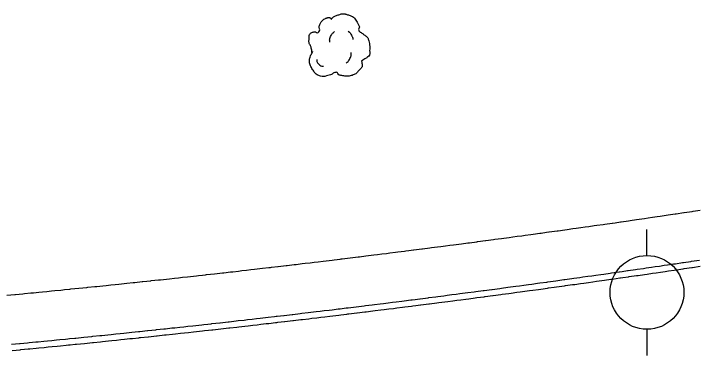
# Model space of a CAD drawing. Extents: x 2145380 to 2157287, y 139568 to 149130.
# Drawn here: x 2149167.3 to 2149241.2, y 143204.4 to 143241.4 of the extents above; entities that cross this region are included whole.
import ezdxf

# ---------------------------------------------------------------- set-up
doc = ezdxf.new("R2010")
doc.units = 0
for name, color, linetype in [('PR_PREVIOUSLY CONSTRUCTED', 7, 'Continuous'), ('TOPO_Power Pole', 7, 'Continuous'), ('TOPO_Tree', 7, 'Continuous')]:
    doc.layers.add(name, color=color, linetype=linetype)

# ---------------------------------------------------------------- blocks, each defined once
blk = doc.blocks.new('TREE')
at = {"layer": 'TOPO_Tree'}
for points in [[(-3.49, 17.6), (-3.07, 18.27), (-2.58, 18.8), (-1.9, 19.19), (-1.05, 19.68), (-0.19, 19.96), (0.74, 20.24), (1.62, 20.51), (2.51, 20.82), (3.39, 20.77), (4.1, 20.73), (4.8, 20.47), (5.51, 20.24), (6.43, 19.95), (7.32, 19.73), (8.15, 19.19), (9.36, 18.4), (10.02, 17.21), (10.8, 16.01), (11.24, 15.33), (11.58, 14.62), (11.86, 13.89), (12.17, 13.08), (11.37, 12.02), (11.86, 11.25), (12, 11.03), (12.18, 10.86), (12.39, 10.72), (12.91, 10.35), (13.45, 10.02), (13.97, 9.66), (14.7, 9.16), (15.41, 8.68), (16.09, 8.07), (16.7, 7.53), (16.93, 6.73), (17.15, 5.95), (17.59, 4.38), (17.71, 2.77), (17.68, 1.19), (17.65, -0.25), (17.83, -2.22), (16.62, -3.04), (15.47, -3.83), (14.31, -4.58), (13.16, -5.35)], [(-14.07, -0.4), (-14.17, 0.5), (-14.37, 1.38), (-14.6, 2.25), (-14.84, 3.17), (-15.47, 3.96), (-15.66, 4.9), (-15.8, 5.59), (-15.71, 6.31), (-15.66, 7.01), (-15.6, 7.91), (-15.72, 8.8), (-15.13, 9.66), (-14.62, 10.42), (-13.76, 10.49), (-13.02, 10.72), (-12.18, 10.98), (-11.06, 10), (-10.37, 10.72), (-9.4, 11.74), (-10.29, 13.28), (-9.84, 14.42), (-9.56, 15.15), (-9.32, 15.89), (-8.78, 16.54), (-8.18, 17.26), (-7.5, 17.68), (-6.67, 18.13), (-6.14, 18.41), (-5.61, 18.61), (-5.08, 18.66), (-4.55, 18.71), (-4.02, 18.54), (-3.49, 18.13)], [(-4.21, 5.09), (-4.46, 6.09), (-4.3, 7.21), (-3.84, 8.21), (-3.33, 9.34), (-2.71, 10.27), (-1.64, 10.97)], [(5.89, 11.15), (6.5, 10.68), (6.96, 10.17), (7.36, 9.5), (7.93, 8.56), (8.31, 7.6), (8.46, 6.56)], [(13.16, -5.34), (13.25, -5.81), (13.36, -6.28), (13.45, -6.75), (13.76, -8.52), (12.24, -10.03), (10.8, -11.51), (9.98, -12.34), (9.13, -12.77), (8.15, -13.1), (5.97, -13.83), (3.32, -13.56), (1.27, -13.1), (0.49, -12.92), (-0.06, -11.44), (-0.84, -11.51), (-2.04, -11.61), (-3.28, -12.78), (-4.55, -13.1), (-6.06, -13.47), (-7.77, -14.03), (-9.31, -13.62), (-11.36, -13.09), (-12.84, -11.41), (-14.07, -9.39), (-15.32, -7.35), (-15.61, -5.13), (-15.13, -3.04), (-14.87, -1.89), (-13.91, -0.75), (-13.54, 0.13)], [(4.79, -6.29), (5.71, -5.66), (6.3, -4.92), (6.81, -3.91), (7.36, -2.81), (7.63, -1.7), (7.54, -0.6)], [(-11.38, -4.46), (-11.47, -5.41), (-11.03, -6.32), (-10.09, -7.22), (-9.3, -7.97), (-8.49, -8.26), (-7.7, -8.14)]]:
    blk.add_open_spline(points, degree=3, dxfattribs=at)
blk = doc.blocks.new('POWPOL')
at = {"layer": 'TOPO_Power Pole'}
for p, q in [((0, 10.16), (0, 17.34)), ((0, -10.16), (0, -17.34))]:
    blk.add_line(p, q, dxfattribs=at)
blk.add_circle((0, 0), 10.16, dxfattribs=at)

msp = doc.modelspace()

# ---------------------------------------------------------------- linework, layer by layer
at = {"layer": 'PR_PREVIOUSLY CONSTRUCTED'}
for points in [[(2149166.622, 143210.88), (2149167.488, 143210.963), (2149167.539, 143210.968), (2149168.354, 143211.047), (2149168.521, 143211.063), (2149169.22, 143211.131), (2149169.503, 143211.159), (2149170.085, 143211.216), (2149170.485, 143211.255), (2149170.951, 143211.301), (2149171.467, 143211.352), (2149171.816, 143211.387), (2149172.449, 143211.45), (2149172.682, 143211.473), (2149172.871, 143211.492), (2149173.431, 143211.548), (2149173.547, 143211.56), (2149174.413, 143211.647), (2149175.278, 143211.735), (2149175.394, 143211.747), (2149176.143, 143211.824), (2149176.376, 143211.847), (2149177.009, 143211.913), (2149177.358, 143211.949), (2149177.874, 143212.002), (2149178.339, 143212.05), (2149178.739, 143212.092), (2149179.32, 143212.153), (2149179.604, 143212.183), (2149180.302, 143212.256), (2149180.343, 143212.26), (2149180.469, 143212.274), (2149181.283, 143212.36), (2149181.334, 143212.365), (2149182.199, 143212.457), (2149182.264, 143212.464), (2149183.064, 143212.55), (2149183.245, 143212.57), (2149183.928, 143212.643), (2149184.226, 143212.676), (2149184.793, 143212.737), (2149185.207, 143212.782), (2149185.658, 143212.831), (2149186.188, 143212.89), (2149186.522, 143212.926), (2149187.169, 143212.997), (2149187.387, 143213.022), (2149187.811, 143213.069), (2149188.15, 143213.106), (2149188.251, 143213.117), (2149189.116, 143213.214), (2149189.13, 143213.215), (2149189.98, 143213.311), (2149190.111, 143213.326), (2149190.844, 143213.408), (2149191.091, 143213.436), (2149191.709, 143213.506), (2149192.072, 143213.548), (2149192.573, 143213.605), (2149193.052, 143213.66), (2149193.437, 143213.704), (2149194.032, 143213.772), (2149194.301, 143213.804), (2149195.012, 143213.886), (2149195.165, 143213.904), (2149195.274, 143213.916), (2149195.993, 143214), (2149196.029, 143214.004), (2149196.893, 143214.106), (2149196.973, 143214.115), (2149197.757, 143214.207), (2149197.953, 143214.23), (2149198.62, 143214.309), (2149198.932, 143214.347), (2149199.484, 143214.412), (2149199.912, 143214.463), (2149200.348, 143214.516), (2149200.892, 143214.581), (2149201.211, 143214.619), (2149201.871, 143214.699), (2149202.075, 143214.724), (2149202.732, 143214.804), (2149202.851, 143214.818), (2149202.938, 143214.829), (2149203.801, 143214.934), (2149203.83, 143214.938), (2149204.665, 143215.04), (2149204.81, 143215.058), (2149205.528, 143215.147), (2149205.789, 143215.179), (2149206.391, 143215.254), (2149206.768, 143215.301), (2149207.254, 143215.361), (2149207.747, 143215.423), (2149208.117, 143215.469), (2149208.726, 143215.546), (2149208.98, 143215.578), (2149209.705, 143215.67), (2149209.843, 143215.687), (2149210.186, 143215.731), (2149210.684, 143215.794), (2149210.706, 143215.797), (2149211.569, 143215.907), (2149211.663, 143215.919), (2149212.431, 143216.018), (2149212.642, 143216.045), (2149213.294, 143216.129), (2149213.62, 143216.171), (2149214.157, 143216.241), (2149214.599, 143216.299), (2149215.019, 143216.353), (2149215.577, 143216.426), (2149215.882, 143216.466), (2149216.555, 143216.555), (2149216.744, 143216.58), (2149217.534, 143216.684), (2149217.606, 143216.694), (2149217.635, 143216.697), (2149218.468, 143216.808), (2149218.512, 143216.814), (2149219.331, 143216.923), (2149219.49, 143216.944), (2149220.193, 143217.039), (2149220.468, 143217.076), (2149221.055, 143217.155), (2149221.446, 143217.208), (2149221.917, 143217.271), (2149222.424, 143217.34), (2149222.778, 143217.388), (2149223.401, 143217.473), (2149223.64, 143217.506), (2149224.379, 143217.607), (2149224.502, 143217.624), (2149225.078, 143217.704), (2149225.356, 143217.742), (2149225.364, 143217.743), (2149226.225, 143217.862), (2149226.334, 143217.877), (2149227.087, 143217.982), (2149227.311, 143218.013), (2149227.948, 143218.102), (2149228.288, 143218.15), (2149228.809, 143218.223), (2149229.265, 143218.287), (2149229.671, 143218.345), (2149230.242, 143218.425), (2149230.532, 143218.466), (2149231.219, 143218.564), (2149231.393, 143218.589), (2149232.196, 143218.704), (2149232.254, 143218.712), (2149232.517, 143218.749), (2149233.115, 143218.835), (2149233.173, 143218.844), (2149233.976, 143218.959), (2149234.149, 143218.984), (2149234.837, 143219.084), (2149235.126, 143219.126), (2149235.697, 143219.209), (2149236.102, 143219.268), (2149236.558, 143219.335), (2149237.079, 143219.411), (2149237.419, 143219.461), (2149238.055, 143219.554), (2149238.279, 143219.587), (2149239.031, 143219.699), (2149239.14, 143219.715), (2149239.949, 143219.835), (2149240, 143219.842), (2149240.007, 143219.843), (2149240.86, 143219.971), (2149240.983, 143219.989), (2149241.72, 143220.099)], [(2149167.131, 143205.564), (2149168, 143205.648), (2149168.051, 143205.653), (2149168.869, 143205.732), (2149169.037, 143205.748), (2149169.738, 143205.816), (2149170.023, 143205.844), (2149170.607, 143205.901), (2149171.009, 143205.941), (2149171.476, 143205.987), (2149171.994, 143206.038), (2149172.345, 143206.073), (2149172.98, 143206.136), (2149173.213, 143206.16), (2149173.403, 143206.179), (2149173.965, 143206.235), (2149174.082, 143206.247), (2149174.951, 143206.334), (2149175.819, 143206.423), (2149175.936, 143206.435), (2149176.688, 143206.511), (2149176.921, 143206.535), (2149177.556, 143206.601), (2149177.907, 143206.637), (2149178.425, 143206.691), (2149178.892, 143206.739), (2149179.293, 143206.781), (2149179.877, 143206.842), (2149180.162, 143206.872), (2149180.862, 143206.946), (2149180.903, 143206.95), (2149181.03, 143206.963), (2149181.847, 143207.05), (2149181.898, 143207.055), (2149182.766, 143207.148), (2149182.832, 143207.155), (2149183.634, 143207.241), (2149183.817, 143207.26), (2149184.502, 143207.334), (2149184.801, 143207.367), (2149185.37, 143207.428), (2149185.786, 143207.474), (2149186.238, 143207.523), (2149186.771, 143207.581), (2149187.106, 143207.618), (2149187.755, 143207.69), (2149187.974, 143207.714), (2149188.399, 143207.761), (2149188.739, 143207.799), (2149188.842, 143207.81), (2149189.709, 143207.907), (2149189.724, 143207.909), (2149190.577, 143208.004), (2149190.708, 143208.019), (2149191.444, 143208.102), (2149191.692, 143208.13), (2149192.312, 143208.2), (2149192.676, 143208.242), (2149193.179, 143208.299), (2149193.66, 143208.354), (2149194.047, 143208.399), (2149194.644, 143208.468), (2149194.914, 143208.499), (2149195.628, 143208.582), (2149195.781, 143208.599), (2149195.891, 143208.612), (2149196.612, 143208.696), (2149196.649, 143208.7), (2149197.516, 143208.802), (2149197.596, 143208.811), (2149198.383, 143208.904), (2149198.579, 143208.927), (2149199.25, 143209.007), (2149199.563, 143209.044), (2149200.117, 143209.11), (2149200.547, 143209.161), (2149200.984, 143209.214), (2149201.53, 143209.279), (2149201.85, 143209.318), (2149202.513, 143209.398), (2149202.717, 143209.423), (2149203.377, 143209.503), (2149203.496, 143209.517), (2149203.584, 143209.528), (2149204.45, 143209.634), (2149204.48, 143209.637), (2149205.317, 143209.74), (2149205.463, 143209.758), (2149206.184, 143209.847), (2149206.446, 143209.88), (2149207.05, 143209.955), (2149207.429, 143210.002), (2149207.916, 143210.063), (2149208.411, 143210.124), (2149208.783, 143210.171), (2149209.394, 143210.248), (2149209.649, 143210.28), (2149210.377, 143210.372), (2149210.515, 143210.39), (2149210.859, 143210.433), (2149211.359, 143210.497), (2149211.381, 143210.5), (2149212.247, 143210.61), (2149212.342, 143210.623), (2149213.113, 143210.722), (2149213.324, 143210.749), (2149213.979, 143210.833), (2149214.306, 143210.876), (2149214.845, 143210.946), (2149215.289, 143211.003), (2149215.711, 143211.058), (2149216.271, 143211.132), (2149216.576, 143211.172), (2149217.253, 143211.261), (2149217.442, 143211.285), (2149218.235, 143211.39), (2149218.307, 143211.4), (2149218.336, 143211.404), (2149219.173, 143211.515), (2149219.216, 143211.521), (2149220.038, 143211.63), (2149220.198, 143211.652), (2149220.904, 143211.746), (2149221.18, 143211.783), (2149221.769, 143211.863), (2149222.161, 143211.916), (2149222.634, 143211.98), (2149223.143, 143212.049), (2149223.499, 143212.097), (2149224.124, 143212.183), (2149224.364, 143212.215), (2149225.106, 143212.317), (2149225.229, 143212.334), (2149225.808, 143212.414), (2149226.087, 143212.452), (2149226.094, 143212.453), (2149226.959, 143212.573), (2149227.068, 143212.588), (2149227.824, 143212.693), (2149228.049, 143212.725), (2149228.688, 143212.814), (2149229.03, 143212.862), (2149229.553, 143212.935), (2149230.011, 143213), (2149230.417, 143213.057), (2149230.991, 143213.138), (2149231.282, 143213.179), (2149231.972, 143213.277), (2149232.146, 143213.302), (2149232.952, 143213.417), (2149233.01, 143213.426), (2149233.274, 143213.463), (2149233.875, 143213.55), (2149233.933, 143213.558), (2149234.739, 143213.674), (2149234.913, 143213.699), (2149235.603, 143213.799), (2149235.893, 143213.841), (2149236.467, 143213.925), (2149236.873, 143213.984), (2149237.331, 143214.051), (2149237.853, 143214.127), (2149238.195, 143214.177), (2149238.833, 143214.271), (2149239.058, 143214.305), (2149239.813, 143214.416), (2149239.922, 143214.432), (2149240.735, 143214.553), (2149240.786, 143214.56), (2149240.793, 143214.562), (2149241.649, 143214.689)], [(2149167.195, 143204.9), (2149168.064, 143204.983), (2149168.115, 143204.988), (2149168.934, 143205.067), (2149169.102, 143205.084), (2149169.803, 143205.152), (2149170.088, 143205.18), (2149170.672, 143205.237), (2149171.074, 143205.276), (2149171.541, 143205.322), (2149172.06, 143205.374), (2149172.411, 143205.409), (2149173.046, 143205.472), (2149173.28, 143205.495), (2149173.47, 143205.514), (2149174.032, 143205.571), (2149174.149, 143205.582), (2149175.018, 143205.67), (2149175.887, 143205.758), (2149176.004, 143205.77), (2149176.756, 143205.847), (2149176.99, 143205.871), (2149177.625, 143205.937), (2149177.975, 143205.973), (2149178.494, 143206.026), (2149178.961, 143206.075), (2149179.363, 143206.117), (2149179.947, 143206.178), (2149180.231, 143206.208), (2149180.932, 143206.282), (2149180.974, 143206.286), (2149181.1, 143206.299), (2149181.917, 143206.386), (2149181.969, 143206.391), (2149182.837, 143206.484), (2149182.903, 143206.491), (2149183.706, 143206.577), (2149183.888, 143206.597), (2149184.574, 143206.671), (2149184.873, 143206.703), (2149185.442, 143206.765), (2149185.858, 143206.81), (2149186.311, 143206.859), (2149186.843, 143206.918), (2149187.179, 143206.955), (2149187.828, 143207.026), (2149188.047, 143207.05), (2149188.473, 143207.097), (2149188.813, 143207.135), (2149188.915, 143207.147), (2149189.783, 143207.243), (2149189.798, 143207.245), (2149190.652, 143207.341), (2149190.783, 143207.356), (2149191.519, 143207.439), (2149191.767, 143207.467), (2149192.387, 143207.537), (2149192.752, 143207.579), (2149193.255, 143207.636), (2149193.737, 143207.691), (2149194.123, 143207.736), (2149194.721, 143207.804), (2149194.991, 143207.836), (2149195.705, 143207.918), (2149195.858, 143207.936), (2149195.968, 143207.949), (2149196.69, 143208.033), (2149196.726, 143208.037), (2149197.594, 143208.139), (2149197.674, 143208.148), (2149198.461, 143208.241), (2149198.658, 143208.264), (2149199.328, 143208.344), (2149199.642, 143208.381), (2149200.196, 143208.447), (2149200.626, 143208.498), (2149201.063, 143208.551), (2149201.61, 143208.616), (2149201.93, 143208.655), (2149202.593, 143208.735), (2149202.798, 143208.76), (2149203.458, 143208.84), (2149203.577, 143208.855), (2149203.665, 143208.865), (2149204.532, 143208.971), (2149204.561, 143208.975), (2149205.399, 143209.078), (2149205.544, 143209.095), (2149206.265, 143209.184), (2149206.528, 143209.217), (2149207.132, 143209.292), (2149207.511, 143209.339), (2149207.999, 143209.4), (2149208.494, 143209.462), (2149208.866, 143209.509), (2149209.478, 143209.586), (2149209.732, 143209.618), (2149210.461, 143209.71), (2149210.599, 143209.727), (2149210.944, 143209.771), (2149211.444, 143209.835), (2149211.466, 143209.837), (2149212.332, 143209.948), (2149212.427, 143209.96), (2149213.198, 143210.059), (2149213.409, 143210.087), (2149214.065, 143210.171), (2149214.392, 143210.214), (2149214.931, 143210.283), (2149215.375, 143210.341), (2149215.797, 143210.396), (2149216.357, 143210.47), (2149216.663, 143210.51), (2149217.34, 143210.599), (2149217.529, 143210.624), (2149218.322, 143210.728), (2149218.395, 143210.738), (2149218.424, 143210.742), (2149219.261, 143210.853), (2149219.305, 143210.859), (2149220.127, 143210.968), (2149220.287, 143210.99), (2149220.992, 143211.084), (2149221.269, 143211.122), (2149221.858, 143211.201), (2149222.251, 143211.254), (2149222.724, 143211.318), (2149223.233, 143211.387), (2149223.589, 143211.436), (2149224.215, 143211.521), (2149224.455, 143211.554), (2149225.196, 143211.656), (2149225.32, 143211.673), (2149225.899, 143211.752), (2149226.178, 143211.791), (2149226.185, 143211.792), (2149227.051, 143211.912), (2149227.16, 143211.927), (2149227.916, 143212.032), (2149228.141, 143212.063), (2149228.781, 143212.153), (2149229.122, 143212.201), (2149229.646, 143212.274), (2149230.104, 143212.339), (2149230.511, 143212.396), (2149231.085, 143212.477), (2149231.376, 143212.518), (2149232.066, 143212.616), (2149232.24, 143212.641), (2149233.047, 143212.756), (2149233.105, 143212.765), (2149233.369, 143212.803), (2149233.97, 143212.889), (2149234.028, 143212.897), (2149234.834, 143213.013), (2149235.009, 143213.039), (2149235.699, 143213.138), (2149235.989, 143213.181), (2149236.563, 143213.264), (2149236.97, 143213.323), (2149237.427, 143213.39), (2149237.95, 143213.467), (2149238.292, 143213.517), (2149238.931, 143213.611), (2149239.156, 143213.644), (2149239.911, 143213.756), (2149240.02, 143213.772), (2149240.833, 143213.892), (2149240.884, 143213.9), (2149240.891, 143213.901), (2149241.748, 143214.029)]]:
    msp.add_lwpolyline(points, dxfattribs=at)

# ---------------------------------------------------------------- block references
at = {"layer": 'TOPO_Power Pole', "xscale": 0.39370000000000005, "yscale": 0.3937000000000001}
msp.add_blockref('POWPOL', (2149235.973, 143211.192), dxfattribs=at)
at = {"layer": 'TOPO_Tree', "xscale": 0.19685000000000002, "yscale": 0.19685000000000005}
msp.add_blockref('TREE', (2149202.447, 143237.308), dxfattribs=at)

doc.saveas('drawing.dxf')
